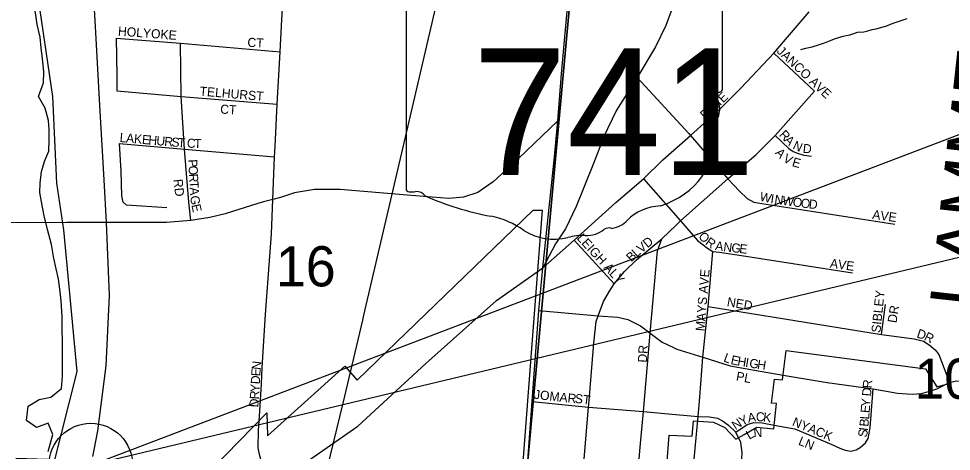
# Model space of a CAD drawing. Extents: x -209 to 4852, y 0 to 905.
# Drawn here: x 505.3 to 524.74, y 277 to 286.01 of the extents above; entities that cross this region are included whole.
import ezdxf

# ---------------------------------------------------------------- set-up
doc = ezdxf.new("R2010")
doc.units = 0
for name, color, linetype in [('GM_P_County_Alignment', 7, 'Continuous'), ('GM_X_Airport_Location_Class_2', 7, 'Continuous'), ('GM_X_Airport_Location_Class_3', 7, 'Continuous'), ('GM_X_County_Road', 7, 'Continuous'), ('GM_X_County_Subdivision_Text', 7, 'Continuous'), ('GM_X_Interstate_Location', 7, 'Continuous'), ('GM_X_Major_Lake', 7, 'Continuous'), ('GM_X_Minor_River', 7, 'Continuous'), ('GM_X_Rail_Line_Text', 7, 'Continuous'), ('GM_X_Township_Road_Text', 7, 'Continuous'), ('GM_X_Township_ROW', 7, 'Continuous'), ('GM_X_Township_Subdivision', 7, 'Continuous'), ('GM_X_Township_Text', 7, 'Continuous'), ('GM_X_US_Location', 7, 'Continuous'), ('GM_X_US_Route', 7, 'Continuous'), ('SH_Text', 7, 'Continuous')]:
    doc.layers.add(name, color=color, linetype=linetype)

msp = doc.modelspace()

# ---------------------------------------------------------------- linework, layer by layer
at = {"layer": 'GM_X_Airport_Location_Class_2'}
for points in [[(510.688, 284.235), (510.75, 285.322), (510.784, 286), (510.878, 287.506), (511.033, 289.765), (511.106, 291.285), (511.125, 291.668), (511.357, 294.084), (511.417, 294.64), (511.606, 296.09), (511.795, 297.603), (511.858, 298.171), (511.922, 299.368), (512.082, 300.798), (512.185, 302.377), (512.331, 304.424), (512.397, 305.635), (512.462, 306.546), (512.529, 306.979), (512.583, 307.288), (512.623, 307.446)], [(519.097, 286.912), (518.964, 286.339), (518.79, 285.873), (518.575, 285.427), (518.188, 284.79), (517.759, 284.105), (517.484, 283.533), (517.41, 283.338)], [(516.225, 280.826), (516.879, 281.399), (517.744, 282.184), (518.32, 282.676), (518.724, 283.07), (519.305, 283.583), (519.926, 284.146), (520.349, 284.568), (521.041, 285.294), (521.773, 286.158)], [(507.334, 285.61), (508.672, 285.503), (510.75, 285.322)], [(507.334, 285.61), (507.339, 285.225), (507.342, 284.814)], [(508.888, 281.811), (508.844, 282.192), (508.755, 283.295), (508.686, 284.394), (508.672, 285.503)], [(521.041, 285.294), (521.885, 284.505)], [(507.342, 284.814), (507.345, 284.509), (508.686, 284.394), (510.688, 284.233)], [(518.188, 284.79), (519.266, 283.625)], [(519.013, 281.722), (519.095, 281.8), (520.082, 282.679), (520.668, 283.187), (521.069, 283.581), (521.885, 284.505)], [(510.458, 280.043), (510.504, 280.695), (510.567, 281.534), (510.598, 282.246), (510.631, 283.136), (510.645, 283.348), (510.688, 284.233), (510.688, 284.235)], [(516.535, 283.884), (515.71, 283.094), (515.19, 282.615), (514.867, 282.393), (514.569, 282.295), (514.262, 282.267), (513.394, 282.337), (512.003, 282.454), (511.465, 282.454), (511.049, 282.384), (510.754, 282.292), (510.598, 282.246), (510.404, 282.196)], [(519.266, 283.625), (519.305, 283.583), (520.082, 282.679), (520.321, 282.42), (520.481, 282.268), (520.623, 282.195), (520.791, 282.164), (521.604, 282.038)], [(521.069, 283.581), (521.348, 283.313), (521.444, 283.248), (521.534, 283.209), (521.666, 283.171), (521.823, 283.153)], [(508.385, 282.074), (507.547, 282.132), (507.478, 282.19), (507.446, 282.325), (507.438, 282.834), (507.398, 283.417), (508.755, 283.295), (510.631, 283.136)], [(517.41, 283.338), (517.269, 282.963), (516.919, 282.099), (516.693, 281.638), (516.486, 281.327), (516.225, 280.826)], [(518.32, 282.676), (519.095, 281.8), (519.448, 281.396), (519.657, 281.233), (519.764, 281.167), (519.905, 281.151), (520.542, 281.052), (522.681, 280.718)], [(510.404, 282.196), (510.285, 282.165), (509.601, 281.95), (509.281, 281.871), (508.888, 281.811), (508.381, 281.769), (507.13, 281.769), (506.296, 281.766), (504.786, 281.764), (502.485, 281.769), (502.435, 281.77)], [(521.604, 282.038), (523.564, 281.734)], [(517.181, 277.978), (517.289, 279.257), (517.333, 279.706), (517.379, 279.827), (517.487, 280.121), (517.611, 280.335), (517.709, 280.488), (517.926, 280.748), (518.176, 280.988), (518.703, 281.426), (519.013, 281.722)], [(516.879, 281.399), (517.709, 280.488)], [(518.255, 277.091), (518.32, 277.834), (518.462, 279.466), (518.615, 281.176), (518.703, 281.426)], [(519.494, 278.133), (519.561, 278.963), (519.67, 280.02), (519.764, 281.167)], [(510.682, 276.351), (512.37, 277.526), (513.786, 278.834), (515.257, 280.142), (516.225, 280.826)], [(510.322, 277.841), (510.358, 278.405), (510.371, 278.74), (510.437, 279.751), (510.458, 280.043)], [(519.67, 280.02), (523.281, 279.435), (523.962, 279.344), (524.155, 279.295), (524.274, 279.223), (524.403, 279.115), (524.478, 279.017), (524.697, 278.434)], [(523.281, 279.435), (523.366, 280.057)], [(516.142, 279.935), (517.379, 279.827), (517.786, 279.793), (517.998, 279.75), (518.258, 279.619), (518.462, 279.466), (518.713, 279.272), (518.934, 279.171)], [(518.934, 279.171), (519.017, 279.133), (519.561, 278.963), (520.13, 278.78), (520.637, 278.692), (521.234, 278.591)], [(516.002, 278.04), (517.176, 277.923), (518.32, 277.834), (518.769, 277.792)], [(519.461, 277.728), (519.494, 278.133)], [(510.682, 276.351), (510.467, 276.626), (510.361, 276.786), (510.317, 276.933), (510.292, 277.077), (510.296, 277.434), (510.322, 277.841)], [(517.032, 276.181), (517.176, 277.923), (517.181, 277.978)], [(518.769, 277.792), (519.461, 277.728), (519.698, 277.717), (519.861, 277.693), (519.972, 277.634), (520.092, 277.545), (520.25, 277.398)], [(520.25, 277.398), (520.482, 277.563), (520.624, 277.599), (520.796, 277.593), (521.048, 277.545)], [(518.05, 274.719), (518.062, 274.869), (518.255, 277.091)]]:
    msp.add_lwpolyline(points, dxfattribs=at)
at = {"layer": 'GM_X_County_Road'}
msp.add_lwpolyline([(521.602, 285.372), (521.709, 285.4), (521.77, 285.414), (521.839, 285.427), (521.992, 285.477), (522.092, 285.512), (522.2, 285.555), (522.322, 285.598), (522.483, 285.647), (522.545, 285.661), (522.621, 285.674), (522.682, 285.696), (522.782, 285.731), (522.912, 285.743), (522.996, 285.764), (523.088, 285.785), (523.172, 285.805), (523.241, 285.826), (523.394, 285.868), (523.471, 285.897), (523.571, 285.932), (523.816, 286.018)], dxfattribs=at)
at = {"layer": 'GM_X_County_Subdivision_Text'}
for points in [[(516.225, 280.826), (516.225, 280.826), (516.464, 283.138), (516.535, 283.884), (516.616, 284.868), (516.799, 286.948), (516.881, 287.462), (517.009, 288.02), (517.283, 289.211), (517.632, 290.684), (518.004, 292.312), (518.337, 293.892), (518.572, 294.888), (518.812, 295.879), (519.054, 297.011), (519.486, 298.985), (519.906, 300.747), (520.276, 302.335), (520.386, 302.798)], [(515.713, 274.476), (515.714, 274.485), (515.718, 274.526), (515.765, 275.071), (515.884, 276.432), (516.002, 278.04), (516.142, 279.935), (516.225, 280.826)]]:
    msp.add_lwpolyline(points, dxfattribs=at)
at = {"layer": 'GM_X_Major_Lake'}
for points in [[(505.83, 281.908), (505.775, 282.199), (505.741, 282.39), (505.745, 282.588), (505.773, 282.831), (505.845, 283.058), (505.925, 283.254), (505.937, 283.498), (505.934, 283.696), (505.922, 283.894), (505.851, 284.147), (505.712, 284.393), (505.816, 284.68), (505.821, 284.916), (505.796, 285.176), (505.77, 285.405), (505.744, 285.626), (505.681, 285.894), (505.648, 286.138), (505.592, 286.375), (505.498, 286.636), (505.375, 286.943), (505.199, 287.259)], [(505.912, 276.995), (506.014, 277.351), (505.913, 277.589), (505.668, 277.495), (505.459, 277.643), (505.495, 277.94), (505.725, 278.08), (505.969, 278.128), (506.192, 278.307), (506.213, 278.558), (506.21, 278.801), (506.215, 279.075), (506.212, 279.289), (506.202, 279.548), (506.207, 279.807), (506.183, 280.135), (506.157, 280.379), (506.131, 280.585), (506.068, 280.868), (506.026, 281.059), (505.986, 281.311), (505.901, 281.625), (505.83, 281.908)]]:
    msp.add_lwpolyline(points, dxfattribs=at)
at = {"layer": 'GM_X_Minor_River'}
for points in [[(503.083, 292.205), (517.218, 291.054), (515.439, 271.658), (494.708, 264.441), (495.483, 270.631), (498.242, 270.7), (500.117, 270.96), (502.378, 271.539), (503.263, 272.257), (504.716, 273.844), (505.7, 275.423), (506.518, 278.665), (506.24, 281.617), (506.092, 282.589), (506.012, 284.393), (505.676, 286.665)], [(517.218, 291.054), (537.772, 289.267), (535.846, 268.527), (515.439, 271.658)]]:
    msp.add_lwpolyline(points, close=True, dxfattribs=at)
at = {"layer": 'GM_X_Rail_Line_Text'}
msp.add_lwpolyline([(506.847, 276.897), (506.874, 277.032), (506.947, 277.427), (507.124, 278.784), (507.191, 280.245), (507.13, 281.769), (507.081, 282.658), (506.993, 284.207), (506.908, 285.729), (506.807, 287.43), (506.753, 288.775), (506.731, 290.315), (506.785, 291.683), (506.859, 293.151), (506.976, 294.462), (507.012, 294.859)], dxfattribs=at)
at = {"layer": 'GM_X_Township_Subdivision'}
for p, q in [((519.968, 284.55), (519.968, 286.644)), ((513.377, 286.476), (513.377, 282.473)), ((519.968, 284.551), (519.968, 284.55))]:
    msp.add_line(p, q, dxfattribs=at)
for centre, major_axis, start_param, end_param in [((519.951, 284.396), (0.114, 0), 1.883978, 3.671073), ((519.89, 284.542), (0.0785, 0), 5.05454, 6.418171), ((519.229, 284.132), (0.682, 0), 5.934695, 6.695948), ((520.231, 283.674), (0.496, 0), 2.387724, 3.262537), ((518.012, 283.408), (1.748, 0), 5.101752, 6.440018), ((513.453, 282.465), (0.077, 0), 3.00124, 4.508301), ((513.465, 282.874), (0.588, 0), 4.665946, 4.897461), ((513.585, 282.242), (0.212, 0), 0.519207, 1.627899), ((516.261, 285.838), (5.048, 0), 4.195997, 4.488961), ((518.749, 281.35), (0.958, 0), 1.647645, 2.488434), ((514.756, 280.675), (1.579, 0), 0.823519, 1.323587), ((517.536, 282.085), (0.565, 0), 4.937069, 5.64225), ((516.465, 282.223), (1.002, 0), 4.026481, 4.996735), ((517.044, 280.839), (0.824, 0), 1.495662, 1.94098), ((517.117, 281.923), (0.534, 0), 4.691044, 5.507374), ((517.6, 281.535), (0.15, 0), 1.147584, 2.315152)]:
    msp.add_ellipse(centre, major_axis=major_axis, ratio=0.8, start_param=start_param, end_param=end_param, dxfattribs=at)
at = {"layer": 'GM_X_Township_Text'}
for points in [[(521.234, 278.591), (522.153, 278.435), (523.112, 278.302), (523.615, 278.213), (523.925, 278.193), (524.115, 278.207), (524.261, 278.249), (524.433, 278.305), (524.697, 278.434), (524.849, 278.47), (524.959, 278.465), (525.487, 278.429), (525.543, 278.422)], [(522.84, 277.08), (522.946, 277.178), (523.006, 277.272), (523.044, 277.492), (523.112, 278.302)], [(519.458, 272.875), (519.293, 273.32), (519.19, 273.712), (519.151, 274.024), (519.19, 274.783), (519.249, 275.474), (519.36, 276.617), (519.461, 277.728)], [(521.048, 277.545), (521.474, 277.47), (522.25, 277.146), (522.415, 277.069), (522.523, 277.027), (522.642, 277.008), (522.755, 277.036), (522.84, 277.08)], [(520.792, 272.84), (520.53, 273.138), (520.294, 273.485), (520.196, 273.749), (520.16, 273.959), (520.149, 274.242), (520.17, 274.553), (520.203, 274.896), (520.258, 275.525), (520.367, 276.696), (520.38, 276.976), (520.349, 277.186), (520.25, 277.398)]]:
    msp.add_lwpolyline(points, dxfattribs=at)
at = {"layer": 'GM_X_US_Location'}
for points in [[(505.239, 276.856), (505.907, 276.835), (507.322, 276.623), (508.465, 275.747), (510.473, 277.806), (510.486, 277.327), (512.095, 278.778), (512.354, 278.483), (516.025, 282.023), (516.207, 282.027), (516.009, 279.412), (515.718, 275.598), (515.379, 271.686), (515.077, 268.055), (514.788, 264.427), (514.565, 261.622), (507.308, 262.699), (506.908, 258.542), (506.893, 258.388), (507.029, 258.362), (506.166, 249.27), (505.633, 243.664), (498.996, 241.277)], [(505.239, 276.856), (505.907, 276.835), (507.322, 276.623), (508.465, 275.747), (510.473, 277.806), (510.486, 277.327), (512.095, 278.778), (512.354, 278.483), (516.025, 282.023), (516.207, 282.027), (516.009, 279.412), (515.718, 275.598), (515.379, 271.686), (515.077, 268.055), (514.788, 264.427), (515.869, 264.333), (515.814, 263.71), (517.984, 263.52), (517.801, 261.404), (522.051, 260.662)], [(518.392, 271.281), (518.859, 277.34), (519.336, 277.315), (519.361, 277.635), (519.782, 277.607), (520.015, 277.495), (520.245, 277.255), (520.422, 277.35), (520.683, 277.505), (521.039, 277.467), (521.096, 277.998), (520.99, 278.008), (521.054, 278.508), (521.222, 278.493), (521.299, 279.101), (524.2, 278.718), (524.435, 278.348), (524.74, 278.425)]]:
    msp.add_lwpolyline(points, dxfattribs=at)
at = {"layer": 'GM_X_US_Route'}
for points in [[(512.495, 279.837), (513.413, 283.756), (515.82, 294.093), (516.741, 298.18), (517.727, 302.334), (518.829, 307.116), (519.195, 308.692), (519.381, 309.474), (519.561, 310.152), (519.702, 310.784), (519.802, 311.351), (519.867, 311.833), (519.918, 312.42), (519.993, 313.232)], [(512.471, 279.737), (512.495, 279.837)], [(511.738, 276.665), (512.06, 278.003), (512.471, 279.737)]]:
    msp.add_lwpolyline(points, dxfattribs=at)
at = {"layer": 'SH_Text'}
msp.add_lwpolyline([(506.802, 276.714), (575.875, 303.008), (605.554, 303.008), (605.554, 293.141), (575.882, 293.229)], close=True, dxfattribs=at)
msp.add_circle((506.802, 276.714), 0.871, dxfattribs=at)

# ---------------------------------------------------------------- texts
at = {"layer": 'GM_P_County_Alignment'}
msp.add_text('LAMME', height=1.1364, rotation=83.751, dxfattribs=at).set_placement((525.415, 279.945))
at = {"layer": 'GM_X_Airport_Location_Class_3'}
for s, height, rotation, p in [('HOLYOKE', 0.1894, 355.7345, (507.364, 285.663)), ('CT', 0.1894, 356.8215, (510.063, 285.429)), ('JANCO AVE', 0.1894, 316.5777, (521.086, 285.32)), ('TELHURST', 0.1894, 355.1691, (509.064, 284.413)), ('E', 0.189, 44.9225, (519.982, 284.249)), ('CT', 0.1894, 356.8222, (509.495, 284.037)), ('X', 0.189, 42.3765, (519.793, 284.072)), ('I', 0.189, 44.3193, (519.921, 284.189)), ('D', 0.189, 41.6753, (519.604, 283.904)), ('I', 0.189, 41.6779, (519.729, 284.015)), ('L', 0.189, 355.132, (507.398, 283.446)), ('R', 0.189, 313.386, (521.138, 283.585)), ('A', 0.189, 355.1202, (507.531, 283.435)), ('K', 0.189, 355.139, (507.697, 283.421)), ('E', 0.189, 355.132, (507.863, 283.406)), ('H', 0.189, 355.1202, (507.996, 283.395)), ('U', 0.189, 355.139, (508.162, 283.381)), ('R', 0.189, 355.1134, (508.328, 283.367)), ('S', 0.189, 355.1402, (508.477, 283.354)), ('T', 0.189, 355.4303, (508.611, 283.343)), ('C', 0.189, 357.2719, (508.801, 283.329)), ('T', 0.189, 357.5048, (508.951, 283.321)), ('A', 0.189, 313.6456, (521.241, 283.475)), ('N', 0.189, 334.9869, (521.418, 283.31)), ('A', 0.189, 312.8515, (521.054, 283.21)), ('D', 0.189, 354.2253, (521.636, 283.221)), ('P', 0.189, 273.3071, (508.83, 283.079)), ('V', 0.189, 330.3585, (521.216, 283.049)), ('E', 0.189, 343.8241, (521.406, 282.947)), ('O', 0.189, 273.2805, (508.838, 282.946)), ('RD', 0.1894, 276.0054, (508.526, 282.664)), ('R', 0.189, 273.295, (508.847, 282.78)), ('T', 0.189, 273.2798, (508.856, 282.63)), ('A', 0.189, 273.2973, (508.864, 282.497)), ('G', 0.189, 276.3682, (508.874, 282.319)), ('W', 0.189, 347.0608, (520.732, 282.225)), ('I', 0.189, 351.8303, (520.96, 282.173)), ('N', 0.189, 351.885, (521.043, 282.161)), ('W', 0.189, 351.8897, (521.208, 282.138)), ('O', 0.189, 352.0665, (521.423, 282.107)), ('E', 0.189, 282.6181, (508.897, 282.131)), ('O', 0.189, 353.469, (521.593, 282.083)), ('D', 0.189, 353.9663, (521.76, 282.064)), ('AVE', 0.1894, 352.1508, (523.083, 281.846)), ('LEIGH ALY', 0.1894, 312.2731, (516.921, 281.435)), ('O', 0.189, 314.3045, (519.452, 281.464)), ('V', 0.189, 39.8308, (518.277, 281.122)), ('D', 0.189, 39.8168, (518.405, 281.229)), ('R', 0.189, 323.9933, (519.595, 281.322)), ('A', 0.189, 351.7831, (519.808, 281.196)), ('N', 0.189, 353.5485, (519.98, 281.172)), ('G', 0.189, 353.5174, (520.145, 281.153)), ('E', 0.189, 353.512, (520.311, 281.134)), ('B', 0.189, 43.4203, (518.069, 280.935)), ('L', 0.189, 40.4353, (518.176, 281.036)), ('AVE', 0.1894, 352.1434, (522.2, 280.829)), ('MAYS AVE', 0.1894, 85.2358, (519.593, 279.498)), ('SIBLEY', 0.1894, 84.1724, (523.259, 279.464)), ('NED', 0.1894, 350.2153, (520.051, 280.028)), ('DR', 0.1894, 81.0215, (523.594, 279.666)), ('D', 0.189, 341.5443, (524.003, 279.378)), ('R', 0.189, 333.4675, (524.155, 279.328)), ('DR', 0.1894, 86.9884, (518.392, 278.846)), ('L', 0.189, 339.655, (519.976, 278.877)), ('E', 0.189, 347.4426, (520.128, 278.822)), ('H', 0.189, 350.8754, (520.27, 278.791)), ('N', 0.189, 84.4612, (510.341, 278.693)), ('I', 0.189, 350.9152, (520.435, 278.765)), ('G', 0.189, 350.9676, (520.517, 278.751)), ('H', 0.189, 350.9676, (520.682, 278.725)), ('E', 0.189, 86.4458, (510.333, 278.561)), ('PL', 0.1894, 349.3878, (520.242, 278.479)), ('Y', 0.189, 86.4753, (510.313, 278.229)), ('D', 0.189, 86.4564, (510.323, 278.395)), ('R', 0.189, 86.458, (510.303, 278.079)), ('JOMAR', 0.1894, 353.9264, (516.032, 278.096)), ('ST', 0.1894, 352.8783, (516.882, 278.013)), ('D', 0.189, 86.4564, (510.293, 277.913)), ('A', 0.189, 9.7965, (520.508, 277.6)), ('C', 0.189, 359.1014, (520.663, 277.628)), ('K', 0.189, 352.6148, (520.807, 277.626)), ('N', 0.189, 33.4839, (520.24, 277.439)), ('Y', 0.189, 27.386, (520.375, 277.528)), ('L', 0.189, 28.6911, (520.523, 277.241)), ('N', 0.189, 0.7214, (520.616, 277.299))]:
    msp.add_text(s, height=height, rotation=rotation, dxfattribs=at).set_placement(p)
at = {"layer": 'GM_X_Interstate_Location'}
for s, height, rotation, p in [('R', 0.189, 85.2467, (523.077, 278.308)), ('D', 0.189, 85.2291, (523.063, 278.142)), ('Y', 0.189, 85.2407, (523.045, 277.926)), ('E', 0.189, 85.2286, (523.034, 277.793)), ('NYACK', 0.1894, 337.5519, (521.407, 277.544)), ('B', 0.189, 84.5886, (523.008, 277.509)), ('L', 0.189, 85.2142, (523.023, 277.66)), ('S', 0.189, 81.3909, (522.976, 277.283)), ('I', 0.189, 82.4859, (522.997, 277.419)), ('LN', 0.1894, 337.6179, (521.535, 277.145))]:
    msp.add_text(s, height=height, rotation=rotation, dxfattribs=at).set_placement(p)
at = {"layer": 'GM_X_Township_Road_Text'}
for s, p in [('16', (510.661, 280.437)), ('10', (523.97, 278.095))]:
    msp.add_text(s, height=0.8371, rotation=0, dxfattribs=at).set_placement(p)
at = {"layer": 'GM_X_Township_ROW'}
for s in ['s', 'r']:
    msp.add_text(s, height=0.00379, dxfattribs=at).set_placement((516.598, 284.208))
msp.add_text('741', height=0.00379, rotation=0, dxfattribs=at).set_placement((515.261, 283.933))
at = {"layer": 'GM_X_Township_Subdivision'}
msp.add_text('741', height=2.6367, dxfattribs=at).set_placement((514.764, 282.756))

doc.saveas('drawing.dxf')
